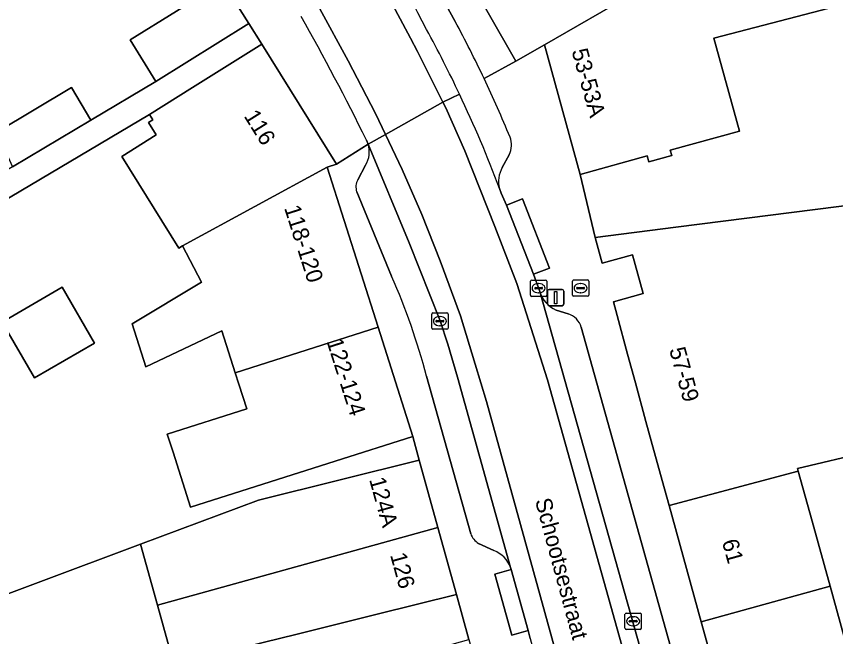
# Model space of a CAD drawing. Extents: x 159262 to 160143, y 383399 to 384319.
# Drawn here: x 159682.6 to 159732.8, y 383831.5 to 383869.5 of the extents above; entities that cross this region are included whole.
import ezdxf

# ---------------------------------------------------------------- set-up
doc = ezdxf.new("R2010")
doc.units = 0
for name, color, linetype in [('IMGEO_Brandkraan', 7, 'Continuous'), ('IMGEO_Erf', 7, 'Continuous'), ('IMGEO_Kolk', 7, 'Continuous'), ('IMGEO_Lichtmast', 7, 'Continuous'), ('IMGEO_Openbare_ruimte_label', 7, 'Continuous'), ('IMGEO_Pand', 7, 'Continuous'), ('IMGEO_Pand_nummerreeks', 7, 'Continuous'), ('IMGEO_Parkeervlak_open', 7, 'Continuous'), ('IMGEO_Rijbaan_lokaal_gesloten', 7, 'Continuous'), ('IMGEO_Voetpad_open', 7, 'Continuous')]:
    doc.layers.add(name, color=color, linetype=linetype)

msp = doc.modelspace()

# ---------------------------------------------------------------- linework, layer by layer
at = {"layer": 'IMGEO_Brandkraan'}
for p, q in [((159716.702, 383852.389), (159716.702, 383853.241)), ((159716.777, 383853.315), (159717.629, 383853.315)), ((159717.703, 383853.241), (159717.703, 383852.389)), ((159716.961, 383852.809), (159716.961, 383852.821)), ((159717.399, 383852.772), (159717.001, 383852.772)), ((159717.004, 383852.858), (159717.402, 383852.858)), ((159717.19, 383853.095), (159717.215, 383853.095)), ((159717.445, 383852.821), (159717.445, 383852.809)), ((159717.629, 383852.315), (159716.777, 383852.315)), ((159717.213, 383852.535), (159717.188, 383852.535))]:
    msp.add_line(p, q, dxfattribs=at)
for points in [[(159716.702, 383852.389), (159716.702, 383853.241)], [(159716.777, 383853.315), (159717.629, 383853.315)], [(159717.703, 383853.241), (159717.703, 383852.389)], [(159717.629, 383852.315), (159716.777, 383852.315)]]:
    msp.add_lwpolyline(points, dxfattribs=at)
for centre, radius, start, end in [((159716.779, 383853.239), 0.0765, 91.552, 178.448), ((159716.779, 383853.239), 0.0765, 91.552, 178.448), ((159717.627, 383853.239), 0.0765, 1.552, 88.448), ((159717.627, 383853.239), 0.0765, 1.552, 88.448), ((159717.001, 383852.818), 0.0403, 85.8775, 175.7526), ((159716.998, 383852.808), 0.0366, 178.938, 274.7102), ((159717.402, 383852.815), 0.043, 264.8664, 352.4533), ((159717.406, 383852.82), 0.0386, 1.7309, 96.639), ((159716.779, 383852.391), 0.0765, 181.552, 268.448), ((159716.779, 383852.391), 0.0765, 181.552, 268.448), ((159717.627, 383852.391), 0.0765, 271.552, 358.448), ((159717.627, 383852.391), 0.0765, 271.552, 358.448)]:
    msp.add_arc(centre, radius, start, end, dxfattribs=at)
for centre, major_axis, ratio, start_param, end_param in [((159717.189, 383852.815), (-0.387, 0.002), 0.722429, 4.712389, 7.853982), ((159717.214, 383852.815), (-0.39, 0.002), 0.717154, 1.570796, 4.712389)]:
    msp.add_ellipse(centre, major_axis=major_axis, ratio=ratio, start_param=start_param, end_param=end_param, dxfattribs=at)
at = {"layer": 'IMGEO_Erf'}
for points in [[(159681.401, 383862.382), (159685.996, 383865.118), (159687.186, 383863.12), (159691.171, 383865.485), (159689.584, 383868.031), (159695.278, 383871.582), (159693.314, 383874.758), (159690.719, 383878.088), (159681.873, 383874.013)], [(159732.451, 383869.972), (159725.366, 383868.142), (159726.937, 383862.447), (159722.699, 383861.277), (159722.791, 383860.941), (159721.394, 383860.556), (159721.292, 383860.922), (159717.178, 383859.787), (159718.089, 383855.916), (159723.05, 383856.546), (159734.479, 383857.996), (159733.459, 383866.03), (159737.14, 383866.52), (159736.148, 383874.337)], [(159671.389, 383830.081), (159690.228, 383837.112), (159697.466, 383839.814), (159702.462, 383841.059), (159707.313, 383842.267), (159706.919, 383843.724), (159702.155, 383842.209), (159693.287, 383839.39), (159692.218, 383842.754), (159691.865, 383843.865), (159696.733, 383845.413), (159696.254, 383846.919), (159696.027, 383847.632), (159695.214, 383850.19), (159690.553, 383847.998), (159689.715, 383850.635), (159693.969, 383853.192), (159692.798, 383855.416), (159692.572, 383855.276), (159689.073, 383860.888), (159691.185, 383862.206), (159690.706, 383862.974), (159690.975, 383863.142), (159690.772, 383863.468), (159664.574, 383847.937)]]:
    msp.add_lwpolyline(points, dxfattribs=at)
for points in [[(159683.725, 383847.319), (159681.746, 383850.738), (159685.43, 383852.871), (159687.41, 383849.452)], [(159744.807, 383837.396), (159745.327, 383837.519), (159743.998, 383843.131), (159741.854, 383842.624), (159741.439, 383844.377), (159734.82, 383842.786), (159730.508, 383841.75), (159730.553, 383841.586), (159731.396, 383838.535), (159732.499, 383834.542), (159734.47, 383827.405), (159731.396, 383826.556), (159726.576, 383825.224), (159726.867, 383824.191), (159731.687, 383825.522), (159736.244, 383826.781), (159737.08, 383823.754), (159742.275, 383825.189), (159747.666, 383826.678), (159746.771, 383829.916), (159751.997, 383831.361), (159751.996, 383831.365), (159746.541, 383830.073)], [(159710.36, 383831.278), (159709.593, 383834.035), (159704.741, 383832.83), (159699.83, 383831.611), (159692.49, 383829.81), (159693.43, 383826.448), (159701.799, 383828.883), (159701.663, 383829.369), (159702.623, 383829.638), (159702.759, 383829.152)]]:
    msp.add_lwpolyline(points, close=True, dxfattribs=at)
at = {"layer": 'IMGEO_Kolk'}
for p, q in [((159714.132, 383852.385), (159714.132, 383853.237)), ((159714.207, 383853.311), (159715.059, 383853.311)), ((159715.133, 383853.237), (159715.133, 383852.385)), ((159714.391, 383852.805), (159714.391, 383852.817)), ((159714.829, 383852.768), (159714.431, 383852.768)), ((159714.434, 383852.854), (159714.832, 383852.854)), ((159714.62, 383853.091), (159714.645, 383853.091)), ((159714.875, 383852.817), (159714.875, 383852.805)), ((159715.059, 383852.311), (159714.207, 383852.311)), ((159714.643, 383852.531), (159714.618, 383852.531)), ((159708.077, 383850.368), (159708.077, 383851.22)), ((159708.152, 383851.294), (159709.004, 383851.294)), ((159709.078, 383851.22), (159709.078, 383850.368)), ((159708.336, 383850.788), (159708.336, 383850.8)), ((159708.774, 383850.751), (159708.376, 383850.751)), ((159708.379, 383850.837), (159708.777, 383850.837)), ((159708.565, 383851.074), (159708.59, 383851.074)), ((159708.82, 383850.8), (159708.82, 383850.788)), ((159709.004, 383850.294), (159708.152, 383850.294)), ((159708.588, 383850.514), (159708.563, 383850.514)), ((159719.927, 383831.969), (159719.927, 383832.821)), ((159720.002, 383832.895), (159720.854, 383832.895)), ((159720.415, 383832.675), (159720.44, 383832.675)), ((159720.928, 383832.821), (159720.928, 383831.969)), ((159720.186, 383832.389), (159720.186, 383832.401)), ((159720.624, 383832.352), (159720.226, 383832.352)), ((159720.229, 383832.438), (159720.627, 383832.438)), ((159720.67, 383832.401), (159720.67, 383832.389)), ((159720.854, 383831.895), (159720.002, 383831.895)), ((159720.438, 383832.115), (159720.413, 383832.115))]:
    msp.add_line(p, q, dxfattribs=at)
for points in [[(159714.132, 383852.385), (159714.132, 383853.237)], [(159714.207, 383853.311), (159715.059, 383853.311)], [(159715.133, 383853.237), (159715.133, 383852.385)], [(159715.059, 383852.311), (159714.207, 383852.311)], [(159708.077, 383850.368), (159708.077, 383851.22)], [(159708.152, 383851.294), (159709.004, 383851.294)], [(159709.078, 383851.22), (159709.078, 383850.368)], [(159709.004, 383850.294), (159708.152, 383850.294)], [(159719.927, 383831.969), (159719.927, 383832.821)], [(159720.002, 383832.895), (159720.854, 383832.895)], [(159720.928, 383832.821), (159720.928, 383831.969)], [(159720.854, 383831.895), (159720.002, 383831.895)]]:
    msp.add_lwpolyline(points, dxfattribs=at)
for centre, radius, start, end in [((159714.209, 383853.235), 0.0765, 91.552, 178.448), ((159714.209, 383853.235), 0.0765, 91.552, 178.448), ((159715.057, 383853.235), 0.0765, 1.552, 88.448), ((159715.057, 383853.235), 0.0765, 1.552, 88.448), ((159714.431, 383852.814), 0.0403, 85.8775, 175.7526), ((159714.428, 383852.804), 0.0366, 178.938, 274.7102), ((159714.832, 383852.811), 0.043, 264.8664, 352.4533), ((159714.836, 383852.816), 0.0386, 1.7309, 96.639), ((159714.209, 383852.387), 0.0765, 181.552, 268.448), ((159714.209, 383852.387), 0.0765, 181.552, 268.448), ((159715.057, 383852.387), 0.0765, 271.552, 358.448), ((159715.057, 383852.387), 0.0765, 271.552, 358.448), ((159708.154, 383851.218), 0.0765, 91.552, 178.448), ((159708.154, 383851.218), 0.0765, 91.552, 178.448), ((159709.002, 383851.218), 0.0765, 1.552, 88.448), ((159709.002, 383851.218), 0.0765, 1.552, 88.448), ((159708.376, 383850.797), 0.0403, 85.8775, 175.7526), ((159708.373, 383850.787), 0.0366, 178.938, 274.7102), ((159708.777, 383850.794), 0.043, 264.8664, 352.4533), ((159708.781, 383850.799), 0.0386, 1.7309, 96.639), ((159708.154, 383850.37), 0.0765, 181.552, 268.448), ((159708.154, 383850.37), 0.0765, 181.552, 268.448), ((159709.002, 383850.37), 0.0765, 271.552, 358.448), ((159709.002, 383850.37), 0.0765, 271.552, 358.448), ((159720.004, 383832.819), 0.0765, 91.552, 178.448), ((159720.004, 383832.819), 0.0765, 91.552, 178.448), ((159720.852, 383832.819), 0.0765, 1.552, 88.448), ((159720.852, 383832.819), 0.0765, 1.552, 88.448), ((159720.226, 383832.398), 0.0403, 85.8775, 175.7526), ((159720.223, 383832.388), 0.0366, 178.938, 274.7102), ((159720.627, 383832.395), 0.043, 264.8664, 352.4533), ((159720.631, 383832.4), 0.0386, 1.7309, 96.639), ((159720.004, 383831.971), 0.0765, 181.552, 268.448), ((159720.004, 383831.971), 0.0765, 181.552, 268.448), ((159720.852, 383831.971), 0.0765, 271.552, 358.448), ((159720.852, 383831.971), 0.0765, 271.552, 358.448)]:
    msp.add_arc(centre, radius, start, end, dxfattribs=at)
for centre, major_axis, ratio, start_param, end_param in [((159714.619, 383852.811), (-0.387, 0.002), 0.722429, 4.712389, 7.853982), ((159714.644, 383852.811), (-0.39, 0.002), 0.717154, 1.570796, 4.712389), ((159708.564, 383850.794), (-0.387, 0.002), 0.722429, 4.712389, 7.853982), ((159708.589, 383850.794), (-0.39, 0.002), 0.717154, 1.570796, 4.712389), ((159720.414, 383832.395), (-0.387, 0.002), 0.722429, 4.712389, 7.853982), ((159720.439, 383832.395), (-0.39, 0.002), 0.717154, 1.570796, 4.712389)]:
    msp.add_ellipse(centre, major_axis=major_axis, ratio=ratio, start_param=start_param, end_param=end_param, dxfattribs=at)
at = {"layer": 'IMGEO_Lichtmast'}
for p, q in [((159715.282, 383852.735), (159716.072, 383852.735)), ((159716.072, 383852.735), (159715.282, 383852.735)), ((159715.182, 383851.835), (159715.182, 383852.635)), ((159715.182, 383852.635), (159715.182, 383851.835)), ((159716.172, 383852.635), (159716.172, 383851.835)), ((159716.172, 383851.835), (159716.172, 383852.635)), ((159716.072, 383851.735), (159715.282, 383851.735)), ((159715.282, 383851.735), (159716.072, 383851.735))]:
    msp.add_line(p, q, dxfattribs=at)
msp.add_lwpolyline([(159715.602, 383852.61), (159715.752, 383852.61), (159715.752, 383851.86), (159715.602, 383851.86), (159715.602, 383852.61)], dxfattribs=at)
for centre, start, end in [((159715.282, 383852.635), 90, 180), ((159715.282, 383852.635), 90, 180), ((159716.072, 383852.635), 0, 90), ((159716.072, 383852.635), 360, 90), ((159715.282, 383851.835), 180, 270), ((159715.282, 383851.835), 180, 270), ((159716.072, 383851.835), 270, 0), ((159716.072, 383851.835), 270, 0)]:
    msp.add_arc(centre, 0.1, start, end, dxfattribs=at)
at = {"layer": 'IMGEO_Pand'}
for points in [[(159722.541, 383875.564), (159721.197, 383875.152), (159719.832, 383877.685), (159717.034, 383877.076), (159709.752, 383872.815), (159713.23, 383866.732), (159714.985, 383867.735), (159720.538, 383870.945), (159724.367, 383871.858), (159724.307, 383871.979)], [(159725.366, 383868.142), (159732.451, 383869.972), (159731.591, 383873.581), (159724.367, 383871.858), (159720.538, 383870.945), (159714.985, 383867.735), (159717.178, 383859.787), (159721.292, 383860.922), (159721.394, 383860.556), (159722.791, 383860.941), (159722.699, 383861.277), (159726.937, 383862.447)], [(159696.866, 383869.036), (159695.278, 383871.582), (159689.584, 383868.031), (159691.171, 383865.485)], [(159701.669, 383860.236), (159702.237, 383860.416), (159697.658, 383867.762), (159693.416, 383865.117), (159690.772, 383863.468), (159690.975, 383863.142), (159690.706, 383862.974), (159691.185, 383862.206), (159689.073, 383860.888), (159692.572, 383855.276), (159692.798, 383855.416)], [(159687.186, 383863.12), (159685.996, 383865.118), (159681.401, 383862.382), (159682.38, 383860.258)], [(159701.669, 383860.236), (159692.798, 383855.416), (159693.969, 383853.192), (159689.715, 383850.635), (159690.553, 383847.998), (159695.214, 383850.19), (159696.027, 383847.632), (159704.79, 383850.419)], [(159745.107, 383859.345), (159734.479, 383857.996), (159723.05, 383856.546), (159718.089, 383855.916), (159718.524, 383854.342), (159720.384, 383854.855), (159721.039, 383852.483), (159719.214, 383851.98), (159719.446, 383851.131), (159720.089, 383848.771), (159720.571, 383847.005), (159721.214, 383844.648), (159721.703, 383842.87), (159722.354, 383840.513), (159722.636, 383839.492), (159730.553, 383841.586), (159730.508, 383841.75), (159734.82, 383842.786), (159741.439, 383844.377), (159748.488, 383846.071), (159748.754, 383846.135)], [(159681.746, 383850.738), (159683.725, 383847.319), (159687.41, 383849.452), (159685.43, 383852.871)], [(159704.79, 383850.419), (159696.027, 383847.632), (159696.254, 383846.919), (159696.733, 383845.413), (159691.865, 383843.865), (159692.218, 383842.754), (159693.287, 383839.39), (159702.155, 383842.209), (159706.919, 383843.724)], [(159707.313, 383842.267), (159702.462, 383841.059), (159697.466, 383839.814), (159690.228, 383837.112), (159691.259, 383833.389), (159708.453, 383838.151)], [(159731.396, 383838.535), (159730.553, 383841.586), (159722.636, 383839.492), (159724.606, 383832.359), (159732.499, 383834.542)], [(159709.593, 383834.035), (159708.453, 383838.151), (159691.259, 383833.389), (159692.266, 383829.755), (159692.49, 383829.81), (159699.83, 383831.611), (159704.741, 383832.83)], [(159692.49, 383829.81), (159692.266, 383829.755), (159691.259, 383833.389), (159690.228, 383837.112), (159671.389, 383830.081), (159672.718, 383826.073), (159674.477, 383820.769), (159678.014, 383821.829), (159678.238, 383821.896), (159685.184, 383823.977), (159693.271, 383826.402), (159693.43, 383826.448)], [(159724.606, 383832.359), (159726.576, 383825.224), (159731.396, 383826.556), (159734.47, 383827.405), (159732.499, 383834.542)]]:
    msp.add_lwpolyline(points, close=True, dxfattribs=at)
at = {"layer": 'IMGEO_Parkeervlak_open'}
for points in [[(159709.52, 383869.155), (159706.131, 383875.337)], [(159712.914, 383835.686), (159709.653, 383847.35), (159709.061, 383849.377), (159708.592, 383850.816), (159706.685, 383855.589), (159704.181, 383861.634)], [(159712.405, 383860.209), (159712.823, 383860.997)], [(159704.025, 383860.354), (159703.554, 383859.465)], [(159703.484, 383858.716), (159705.618, 383853.549)], [(159714.707, 383852.607), (159728.186, 383804.687)], [(159716.445, 383851.237), (159715.698, 383851.47)], [(159729.106, 383807.972), (159717.244, 383850.415)], [(159707.762, 383847.422), (159710.47, 383837.757)], [(159710.954, 383837.17), (159711.887, 383836.731)]]:
    msp.add_lwpolyline(points, dxfattribs=at)
for centre, radius, start, end in [((159578.535, 383802.792), 145.05, 27.01021, 30.68902), ((159644.39, 383833.946), 74.038, 25.36212, 28.39559), ((159639.747, 383831.516), 77.501, 25.35076, 28.64265), ((159643.852, 383833.699), 74.63, 22.34634, 25.35601), ((159640.1, 383831.716), 77.097, 20.66531, 25.32894), ((159711.702, 383861.593), 1.27, 331.9995, 22.2598), ((159702.699, 383861.165), 1.554, 328.5429, 17.5598), ((159713.824, 383859.369), 1.649, 149.3692, 195.646), ((159704.312, 383859.016), 0.881, 149.3859, 199.9356), ((159667.985, 383836.942), 41.134, 14.7607, 23.8119), ((159716.427, 383853.106), 1.791, 196.1667, 245.9836), ((159716.09, 383850.093), 1.198, 15.6004, 72.7738), ((159711.517, 383838.128), 1.111, 199.4825, 239.5308), ((159711.22, 383835.048), 1.81, 20.6301, 68.3744)]:
    msp.add_arc(centre, radius, start, end, dxfattribs=at)
at = {"layer": 'IMGEO_Rijbaan_lokaal_gesloten'}
for points in [[(159677.268, 383904.265), (159674.637, 383906.151), (159674.406, 383906.317), (159668.194, 383910.606), (159667.489, 383909.513), (159679.221, 383901.436), (159682.666, 383898.593), (159685.379, 383896.309), (159687.576, 383894.5), (159690.074, 383892.044), (159692.356, 383889.718), (159695.285, 383886.487), (159696.835, 383884.591), (159699.075, 383881.489), (159700.281, 383879.55), (159702.219, 383876.449), (159705.061, 383871.365), (159706.776, 383868.141), (159707.215, 383867.315), (159708.764, 383864.216), (159709.785, 383864.699)], [(159704.074, 383861.893), (159704.181, 383861.634), (159705.244, 383862.233), (159704.628, 383863.529), (159702.949, 383866.76), (159701.226, 383869.948), (159699.417, 383873.136), (159697.221, 383876.928), (159695.886, 383878.953), (159694.637, 383880.805), (159692.957, 383883.175), (159691.45, 383884.984), (159688.78, 383887.785), (159686.024, 383890.457), (159682.837, 383893.257)], [(159701.226, 383869.948), (159702.949, 383866.76), (159704.628, 383863.529), (159705.244, 383862.233), (159708.764, 383864.216), (159707.215, 383867.315), (159706.776, 383868.141), (159705.061, 383871.365)], [(159709.785, 383864.699), (159708.764, 383864.216), (159708.937, 383863.868), (159710.1, 383861.24), (159711.952, 383856.587), (159713.287, 383853.098), (159715.182, 383847.196), (159721.943, 383823.027), (159727.025, 383804.717), (159727.204, 383804.067), (159728.052, 383804.311), (159728.244, 383804.366), (159728.186, 383804.687), (159714.707, 383852.607)], [(159714.707, 383852.607), (159714.322, 383853.669), (159712.665, 383857.912), (159712.342, 383858.646), (159712.236, 383858.924)]]:
    msp.add_lwpolyline(points, dxfattribs=at)
for points in [[(159715.182, 383847.196), (159713.287, 383853.098), (159711.952, 383856.587), (159710.1, 383861.24), (159708.937, 383863.868), (159708.764, 383864.216), (159705.244, 383862.233), (159706.265, 383860.082), (159707.471, 383857.325), (159708.591, 383854.481), (159709.839, 383851.121), (159710.744, 383848.148), (159711.433, 383845.865), (159712.467, 383842.16), (159714.576, 383834.49), (159721.898, 383807.995), (159723.281, 383802.938), (159727.204, 383804.067), (159727.025, 383804.717), (159721.943, 383823.027)], [(159706.265, 383860.082), (159705.244, 383862.233), (159704.181, 383861.634), (159706.685, 383855.589), (159708.592, 383850.816), (159709.061, 383849.377), (159709.653, 383847.35), (159712.914, 383835.686), (159712.955, 383835.566), (159713.987, 383831.822), (159714.111, 383831.335), (159722.085, 383802.594), (159722.277, 383802.649), (159723.281, 383802.938), (159721.898, 383807.995), (159714.576, 383834.49), (159712.467, 383842.16), (159711.433, 383845.865), (159710.744, 383848.148), (159709.839, 383851.121), (159708.591, 383854.481), (159707.471, 383857.325)]]:
    msp.add_lwpolyline(points, close=True, dxfattribs=at)
for centre, radius, start, end in [((159578.535, 383802.792), 145.05, 27.01021, 30.68902), ((159568.5, 383795.145), 151.115, 26.2125, 29.46392), ((159639.747, 383831.516), 77.501, 25.35076, 28.64265), ((159640.1, 383831.716), 77.097, 20.66531, 25.32894)]:
    msp.add_arc(centre, radius, start, end, dxfattribs=at)
at = {"layer": 'IMGEO_Voetpad_open'}
for points in [[(159655.605, 383908.031), (159660.854, 383904.472), (159669.358, 383897.994), (159674.05, 383894.42), (159676.673, 383892.409), (159680.835, 383888.963), (159681.994, 383887.853), (159686.536, 383883.351), (159690.719, 383878.088), (159693.314, 383874.758), (159695.278, 383871.582), (159696.866, 383869.036), (159697.658, 383867.762), (159702.237, 383860.416), (159704.181, 383861.634), (159704.074, 383861.893)], [(159711.292, 383865.659), (159713.23, 383866.732), (159709.752, 383872.815), (159705.893, 383879.566), (159706.161, 383879.719), (159704.795, 383882.143), (159704.663, 383882.375), (159704.373, 383882.153), (159703.39, 383883.787), (159701.258, 383886.58)], [(159706.131, 383875.337), (159709.52, 383869.155)], [(159730.019, 383812.354), (159728.446, 383818.261), (159726.867, 383824.191), (159726.576, 383825.224), (159724.606, 383832.359), (159722.636, 383839.492), (159722.354, 383840.513), (159721.703, 383842.87), (159721.214, 383844.648), (159720.571, 383847.005), (159720.089, 383848.771), (159719.446, 383851.131), (159719.214, 383851.98), (159721.039, 383852.483), (159720.384, 383854.855), (159718.524, 383854.342), (159718.089, 383855.916), (159717.178, 383859.787), (159714.985, 383867.735), (159713.23, 383866.732), (159711.292, 383865.659)], [(159704.181, 383861.634), (159702.237, 383860.416), (159701.669, 383860.236), (159704.79, 383850.419), (159706.919, 383843.724), (159707.313, 383842.267), (159708.453, 383838.151), (159709.593, 383834.035), (159710.36, 383831.278), (159712.499, 383823.634), (159712.767, 383822.646), (159714.284, 383817.039), (159714.864, 383814.896), (159714.917, 383814.708), (159715.457, 383812.782), (159717.346, 383806.042), (159717.886, 383804.116), (159717.951, 383803.885), (159718.488, 383801.969), (159719.374, 383798.81), (159719.794, 383797.313)], [(159712.823, 383860.997), (159712.405, 383860.209)], [(159703.554, 383859.465), (159704.025, 383860.354)], [(159712.236, 383858.924), (159712.342, 383858.646), (159712.665, 383857.912), (159713.634, 383858.29), (159715.291, 383854.047), (159714.322, 383853.669), (159714.707, 383852.607)], [(159705.618, 383853.549), (159703.484, 383858.716)], [(159715.698, 383851.47), (159716.445, 383851.237)], [(159717.244, 383850.415), (159729.106, 383807.972)], [(159710.47, 383837.757), (159707.762, 383847.422)], [(159711.887, 383836.731), (159710.954, 383837.17)], [(159714.111, 383831.335), (159713.987, 383831.822), (159712.984, 383831.546), (159711.952, 383835.29), (159712.955, 383835.566), (159712.914, 383835.686)]]:
    msp.add_lwpolyline(points, dxfattribs=at)
for points in [[(159690.772, 383863.468), (159693.416, 383865.117), (159697.658, 383867.762), (159696.866, 383869.036), (159691.171, 383865.485), (159687.186, 383863.12), (159682.38, 383860.258), (159677.792, 383857.526), (159673.176, 383854.777), (159668.595, 383852.048), (159663.437, 383848.977), (159658.863, 383847.46), (159653.659, 383845.733), (159648.296, 383843.954), (159645.746, 383843.108), (159641.154, 383841.585), (159641.977, 383839.1), (159647.296, 383840.865), (159652.042, 383842.439), (159656.671, 383843.975), (159656.295, 383845.109), (159664.574, 383847.937)], [(159714.322, 383853.669), (159715.291, 383854.047), (159713.634, 383858.29), (159712.665, 383857.912)], [(159713.987, 383831.822), (159712.955, 383835.566), (159711.952, 383835.29), (159712.984, 383831.546)]]:
    msp.add_lwpolyline(points, close=True, dxfattribs=at)
for centre, radius, start, end in [((159568.5, 383795.145), 151.115, 26.2125, 29.46392), ((159644.39, 383833.946), 74.038, 25.36212, 28.39559), ((159643.852, 383833.699), 74.63, 22.34634, 25.35601), ((159711.702, 383861.593), 1.27, 331.9995, 22.2598), ((159702.699, 383861.165), 1.554, 328.5429, 17.5598), ((159713.824, 383859.369), 1.649, 149.3692, 195.646), ((159704.312, 383859.016), 0.881, 149.3859, 199.9356), ((159667.985, 383836.942), 41.134, 14.7607, 23.8119), ((159716.427, 383853.106), 1.791, 196.1667, 245.9836), ((159716.09, 383850.093), 1.198, 15.6004, 72.7738), ((159711.517, 383838.128), 1.111, 199.4825, 239.5308), ((159711.22, 383835.048), 1.81, 20.6301, 68.3744)]:
    msp.add_arc(centre, radius, start, end, dxfattribs=at)

# ---------------------------------------------------------------- texts
at = {"layer": 'IMGEO_Openbare_ruimte_label'}
msp.add_text('Schootsestraat', height=1, rotation=285.1345, dxfattribs=at).set_placement((159714.4, 383839.801))
at = {"layer": 'IMGEO_Pand_nummerreeks'}
for s, rotation, p in [('53-53A', 285.4238, (159716.645, 383867.358)), ('116', 301.9366, (159696.531, 383863.368)), ('118-120', 287.6364, (159699.021, 383857.738)), ('122-124', 287.6412, (159701.617, 383849.572)), ('57-59', 285.3264, (159722.629, 383849.053)), ('124A', 285.4811, (159704.237, 383841.085)), ('61', 285.4353, (159725.86, 383837.283)), ('126', 285.4811, (159705.518, 383836.458))]:
    msp.add_text(s, height=1, rotation=rotation, dxfattribs=at).set_placement(p)

doc.saveas('drawing.dxf')
